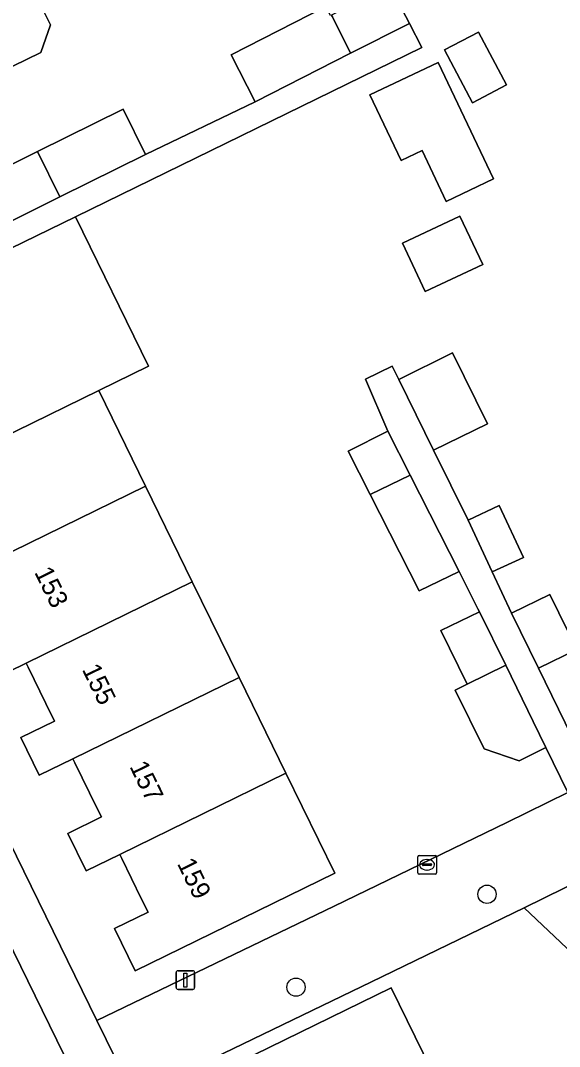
# Model space of a CAD drawing. Extents: x 160455 to 162082, y 388339 to 389736.
# Drawn here: x 160911.8 to 160940.6, y 389001.2 to 389056.1 of the extents above; entities that cross this region are included whole.
import ezdxf

# ---------------------------------------------------------------- set-up
doc = ezdxf.new("R2010")
doc.units = 0
for name, color, linetype in [('IMGEO_Boom', 7, 'Continuous'), ('IMGEO_Erf', 7, 'Continuous'), ('IMGEO_Fietspad_gesloten', 7, 'Continuous'), ('IMGEO_Kolk', 7, 'Continuous'), ('IMGEO_Lichtmast', 7, 'Continuous'), ('IMGEO_Muur', 7, 'Continuous'), ('IMGEO_Pand', 7, 'Continuous'), ('IMGEO_Pand_nummerreeks', 7, 'Continuous'), ('IMGEO_Voetpad_open', 7, 'Continuous')]:
    doc.layers.add(name, color=color, linetype=linetype)

msp = doc.modelspace()

# ---------------------------------------------------------------- linework, layer by layer
at = {"layer": 'IMGEO_Boom'}
for centre in [(160936.696, 389009.363), (160926.492, 389004.394)]:
    msp.add_circle(centre, 0.489, dxfattribs=at)
at = {"layer": 'IMGEO_Erf'}
for points in [[(160912.195, 389058.241), (160913.363, 389055.862), (160912.859, 389054.391), (160910.614, 389053.292), (160907.97, 389058.678), (160900.192, 389054.871), (160892.225, 389050.972), (160898.097, 389038.914), (160900.803, 389040.212), (160899.493, 389042.899), (160904.742, 389045.458), (160906.052, 389042.771), (160909.969, 389044.729), (160908.772, 389047.151), (160912.678, 389049.086), (160917.259, 389051.355), (160918.456, 389048.932), (160924.3, 389051.744), (160923.018, 389054.265), (160928.083, 389056.84)], [(160931.559, 389057.867), (160932.548, 389055.938), (160933.211, 389054.645), (160914.7, 389045.603), (160918.61, 389037.602), (160915.949, 389036.3), (160918.447, 389031.188), (160920.944, 389026.077), (160923.446, 389020.958), (160925.944, 389015.846), (160928.564, 389010.484), (160917.894, 389005.27), (160916.79, 389007.525), (160918.587, 389008.405), (160918.224, 389009.146), (160917.184, 389011.271), (160917.073, 389011.497), (160915.277, 389010.616), (160914.297, 389012.619), (160916.094, 389013.499), (160915.852, 389013.994), (160914.678, 389016.391), (160914.568, 389016.616), (160912.771, 389015.737), (160911.79, 389017.74), (160913.587, 389018.62), (160913.127, 389019.56), (160912.175, 389021.503), (160912.065, 389021.728), (160910.269, 389020.848)], [(160898.678, 389037.727), (160915.841, 389002.618), (160928.531, 389008.736), (160937.756, 389013.207), (160941.025, 389014.806), (160939.85, 389017.207), (160938.413, 389016.502), (160936.539, 389017.143), (160935.002, 389020.287), (160935.639, 389020.599), (160934.237, 389023.466), (160936.295, 389024.473), (160936.213, 389024.638), (160935.202, 389026.628), (160933.069, 389025.599), (160930.46, 389030.738), (160929.279, 389033.064), (160931.39, 389034.136), (160930.211, 389036.909), (160931.634, 389037.601), (160931.979, 389036.9), (160934.855, 389038.315), (160936.718, 389034.525), (160933.842, 389033.111), (160935.683, 389029.373), (160937.352, 389030.149), (160938.641, 389027.379), (160936.973, 389026.602), (160938.005, 389024.4), (160940.063, 389025.405), (160941.504, 389022.454)], [(160943.886, 389003.725), (160938.681, 389008.641), (160930.534, 389004.674), (160917.838, 388998.543), (160948.6, 388935.651)], [(160922.644, 389000), (160931.574, 389004.365), (160933.708, 389000)]]:
    msp.add_lwpolyline(points, dxfattribs=at)
for points in [[(160934.424, 389054.519), (160936.241, 389055.477), (160937.732, 389052.648), (160935.916, 389051.691)], [(160930.435, 389052.128), (160934.089, 389053.857), (160937.043, 389047.619), (160934.519, 389046.424), (160933.234, 389049.138), (160932.104, 389048.603)], [(160935.244, 389045.633), (160936.468, 389043.047), (160933.401, 389041.595), (160932.177, 389044.181)]]:
    msp.add_lwpolyline(points, close=True, dxfattribs=at)
at = {"layer": 'IMGEO_Fietspad_gesloten'}
msp.add_lwpolyline([(160914.477, 389000), (160885.175, 389059.974)], dxfattribs=at)
at = {"layer": 'IMGEO_Kolk'}
for p, q in [((160932.994, 389010.515), (160932.994, 389011.367)), ((160933.069, 389011.441), (160933.921, 389011.441)), ((160933.995, 389011.367), (160933.995, 389010.515)), ((160933.253, 389010.935), (160933.253, 389010.947)), ((160933.691, 389010.898), (160933.293, 389010.898)), ((160933.296, 389010.984), (160933.694, 389010.984)), ((160933.482, 389011.221), (160933.507, 389011.221)), ((160933.737, 389010.947), (160933.737, 389010.935)), ((160933.921, 389010.441), (160933.069, 389010.441)), ((160933.505, 389010.661), (160933.48, 389010.661))]:
    msp.add_line(p, q, dxfattribs=at)
for points in [[(160932.994, 389010.515), (160932.994, 389011.367)], [(160933.069, 389011.441), (160933.921, 389011.441)], [(160933.995, 389011.367), (160933.995, 389010.515)], [(160933.921, 389010.441), (160933.069, 389010.441)]]:
    msp.add_lwpolyline(points, dxfattribs=at)
for centre, radius, start, end in [((160933.071, 389011.365), 0.0765, 91.552, 178.448), ((160933.071, 389011.365), 0.0765, 91.552, 178.448), ((160933.919, 389011.365), 0.0765, 1.552, 88.448), ((160933.919, 389011.365), 0.0765, 1.552, 88.448), ((160933.293, 389010.944), 0.0403, 85.8775, 175.7526), ((160933.29, 389010.934), 0.0366, 178.938, 274.7102), ((160933.694, 389010.941), 0.043, 264.8664, 352.4533), ((160933.698, 389010.946), 0.0386, 1.7309, 96.639), ((160933.071, 389010.517), 0.0765, 181.552, 268.448), ((160933.071, 389010.517), 0.0765, 181.552, 268.448), ((160933.919, 389010.517), 0.0765, 271.552, 358.448), ((160933.919, 389010.517), 0.0765, 271.552, 358.448)]:
    msp.add_arc(centre, radius, start, end, dxfattribs=at)
for centre, major_axis, ratio, start_param, end_param in [((160933.481, 389010.941), (-0.387, 0.002), 0.722429, 4.712389, 7.853982), ((160933.506, 389010.941), (-0.39, 0.002), 0.717154, 1.570796, 4.712389)]:
    msp.add_ellipse(centre, major_axis=major_axis, ratio=ratio, start_param=start_param, end_param=end_param, dxfattribs=at)
at = {"layer": 'IMGEO_Lichtmast'}
for p, q in [((160920.185, 389005.277), (160920.975, 389005.277)), ((160920.975, 389005.277), (160920.185, 389005.277)), ((160920.085, 389004.377), (160920.085, 389005.177)), ((160920.085, 389005.177), (160920.085, 389004.377)), ((160921.075, 389005.177), (160921.075, 389004.377)), ((160921.075, 389004.377), (160921.075, 389005.177)), ((160920.975, 389004.277), (160920.185, 389004.277)), ((160920.185, 389004.277), (160920.975, 389004.277))]:
    msp.add_line(p, q, dxfattribs=at)
msp.add_lwpolyline([(160920.505, 389005.152), (160920.655, 389005.152), (160920.655, 389004.402), (160920.505, 389004.402), (160920.505, 389005.152)], dxfattribs=at)
for centre, start, end in [((160920.185, 389005.177), 90, 180), ((160920.185, 389005.177), 90, 180), ((160920.975, 389005.177), 0, 90), ((160920.975, 389005.177), 360, 90), ((160920.185, 389004.377), 180, 270), ((160920.185, 389004.377), 180, 270), ((160920.975, 389004.377), 270, 0), ((160920.975, 389004.377), 270, 0)]:
    msp.add_arc(centre, 0.1, start, end, dxfattribs=at)
at = {"layer": 'IMGEO_Muur'}
for points in [[(160928.531, 389008.736), (160937.756, 389013.207)], [(160938.681, 389008.641), (160930.534, 389004.674)]]:
    msp.add_lwpolyline(points, dxfattribs=at)
at = {"layer": 'IMGEO_Pand'}
for points in [[(160915.731, 389062.476), (160911.318, 389071.49), (160908.401, 389070.062), (160906.199, 389068.984), (160906.991, 389067.368), (160904.487, 389066.143), (160903.942, 389067.257), (160903.795, 389067.185), (160907.97, 389058.678), (160910.614, 389053.292), (160912.859, 389054.391), (160913.363, 389055.862), (160912.195, 389058.241), (160913.362, 389058.812), (160912.369, 389060.837)], [(160931.559, 389057.867), (160931.506, 389057.971), (160928.395, 389056.39), (160928.447, 389056.285), (160929.405, 389054.34), (160932.548, 389055.938)], [(160928.395, 389056.39), (160928.33, 389056.356), (160928.083, 389056.84), (160923.018, 389054.265), (160924.3, 389051.744), (160929.405, 389054.34), (160928.447, 389056.285)], [(160936.241, 389055.477), (160934.424, 389054.519), (160935.916, 389051.691), (160937.732, 389052.648)], [(160934.089, 389053.857), (160930.435, 389052.128), (160932.104, 389048.603), (160933.234, 389049.138), (160934.519, 389046.424), (160937.043, 389047.619)], [(160912.678, 389049.086), (160913.868, 389046.66), (160918.456, 389048.932), (160917.259, 389051.355)], [(160912.678, 389049.086), (160908.772, 389047.151), (160909.969, 389044.729), (160913.868, 389046.66)], [(160914.7, 389045.603), (160907.78, 389042.223), (160909.075, 389039.572), (160905.391, 389037.772), (160904.438, 389037.306), (160906.072, 389033.961), (160904.279, 389033.085), (160905.264, 389031.073), (160907.061, 389031.952), (160915.949, 389036.3), (160918.61, 389037.602)], [(160933.401, 389041.595), (160936.468, 389043.047), (160935.244, 389045.633), (160932.177, 389044.181)], [(160931.979, 389036.9), (160933.842, 389033.111), (160936.718, 389034.525), (160934.855, 389038.315)], [(160907.061, 389031.952), (160907.171, 389031.727), (160907.876, 389030.286), (160908.582, 389028.844), (160906.786, 389027.964), (160907.766, 389025.961), (160909.563, 389026.84), (160918.447, 389031.188), (160915.949, 389036.3)], [(160930.46, 389030.738), (160932.586, 389031.78), (160931.39, 389034.136), (160929.279, 389033.064)], [(160933.069, 389025.599), (160935.202, 389026.628), (160932.586, 389031.78), (160930.46, 389030.738)], [(160920.944, 389026.077), (160918.447, 389031.188), (160909.563, 389026.84), (160909.673, 389026.615), (160910.057, 389025.831), (160911.085, 389023.732), (160909.288, 389022.852), (160910.269, 389020.848), (160912.065, 389021.728)], [(160935.683, 389029.373), (160936.973, 389026.602), (160938.641, 389027.379), (160937.352, 389030.149)], [(160920.944, 389026.077), (160912.065, 389021.728), (160912.175, 389021.503), (160913.127, 389019.56), (160913.587, 389018.62), (160911.79, 389017.74), (160912.771, 389015.737), (160914.568, 389016.616), (160923.446, 389020.958)], [(160939.446, 389021.45), (160941.504, 389022.454), (160940.063, 389025.405), (160938.005, 389024.4)], [(160936.295, 389024.473), (160934.237, 389023.466), (160935.639, 389020.599), (160937.696, 389021.608)], [(160939.446, 389021.45), (160940.869, 389018.536), (160942.365, 389015.473), (160945.163, 389016.855), (160942.251, 389022.819), (160941.504, 389022.454)], [(160937.696, 389021.608), (160935.639, 389020.599), (160935.002, 389020.287), (160936.539, 389017.143), (160938.413, 389016.502), (160939.85, 389017.207), (160939.168, 389018.599)], [(160923.446, 389020.958), (160914.568, 389016.616), (160914.678, 389016.391), (160915.852, 389013.994), (160916.094, 389013.499), (160914.297, 389012.619), (160915.277, 389010.616), (160917.073, 389011.497), (160925.944, 389015.846)], [(160925.944, 389015.846), (160917.073, 389011.497), (160917.184, 389011.271), (160918.224, 389009.146), (160918.587, 389008.405), (160916.79, 389007.525), (160917.894, 389005.27), (160928.564, 389010.484)], [(160943.886, 389003.725), (160945.951, 389004.718), (160944.511, 389007.663), (160943.002, 389010.753), (160938.681, 389008.641)], [(160934.196, 388999.001), (160933.708, 389000), (160931.574, 389004.365), (160922.644, 389000), (160920.882, 388999.139), (160921.985, 388996.886), (160923.78, 388997.765), (160924.481, 388996.333), (160925.182, 388994.901), (160925.294, 388994.672)]]:
    msp.add_lwpolyline(points, close=True, dxfattribs=at)
at = {"layer": 'IMGEO_Voetpad_open'}
for points in [[(160917.838, 388998.543), (160915.841, 389002.618), (160898.678, 389037.727), (160898.662, 389037.759), (160898.134, 389038.838), (160898.097, 389038.914), (160892.225, 389050.972), (160888.627, 389058.379), (160888.087, 389059.484), (160887.104, 389061.518)], [(160885.175, 389059.974), (160914.477, 389000), (160943.921, 388939.826), (160947.207, 388933.03), (160951.165, 388934.782)]]:
    msp.add_lwpolyline(points, dxfattribs=at)
for points in [[(160907.78, 389042.223), (160914.7, 389045.603), (160933.211, 389054.645), (160932.548, 389055.938), (160929.405, 389054.34), (160924.3, 389051.744), (160918.456, 389048.932), (160913.868, 389046.66), (160909.969, 389044.729), (160906.052, 389042.771), (160900.803, 389040.212), (160898.097, 389038.914), (160898.134, 389038.838), (160898.662, 389037.759)], [(160936.973, 389026.602), (160935.683, 389029.373), (160933.842, 389033.111), (160931.979, 389036.9), (160931.634, 389037.601), (160930.211, 389036.909), (160931.39, 389034.136), (160932.586, 389031.78), (160935.202, 389026.628), (160936.213, 389024.638), (160936.295, 389024.473), (160937.696, 389021.608), (160939.168, 389018.599), (160939.85, 389017.207), (160941.025, 389014.806), (160942.365, 389015.473), (160940.869, 389018.536), (160939.446, 389021.45), (160938.005, 389024.4)], [(160943.002, 389010.753), (160944.325, 389011.407), (160954.605, 389016.426), (160965.26, 389021.604), (160963.237, 389025.675), (160952.647, 389020.509), (160945.163, 389016.855), (160942.365, 389015.473), (160941.025, 389014.806), (160937.756, 389013.207), (160928.531, 389008.736), (160915.841, 389002.618), (160917.838, 388998.543), (160930.534, 389004.674), (160938.681, 389008.641)]]:
    msp.add_lwpolyline(points, close=True, dxfattribs=at)

# ---------------------------------------------------------------- texts
at = {"layer": 'IMGEO_Pand_nummerreeks'}
for s, p in [('153', (160912.491, 389026.588)), ('155', (160915.034, 389021.395)), ('157', (160917.576, 389016.202)), ('159', (160920.118, 389011.009))]:
    msp.add_text(s, height=1, rotation=296.0866, dxfattribs=at).set_placement(p)

doc.saveas('drawing.dxf')
